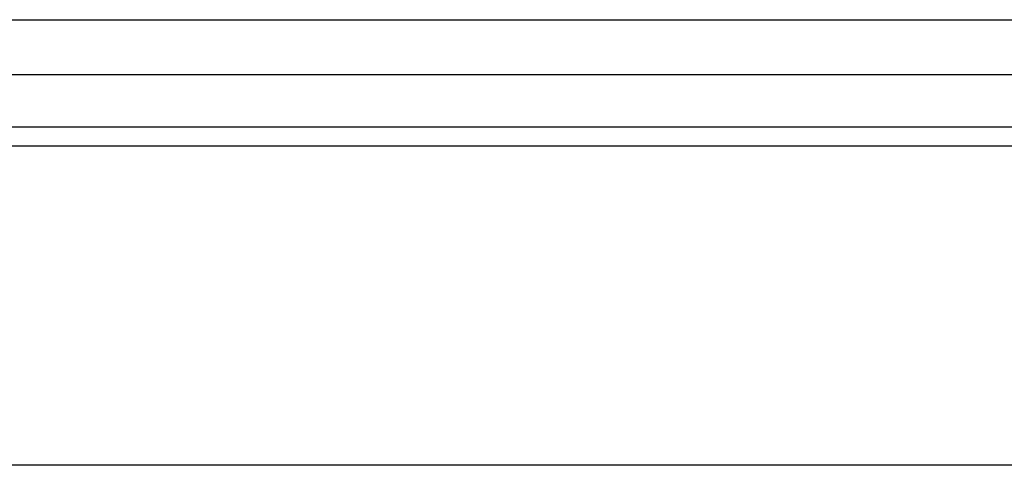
# Model space of a CAD drawing. Extents: x -169 to 7270, y -140 to 2984.
# Tile 420 of 656: x 1795.2 to 1796.779, y 984.015 to 984.729. Entities that reach past the tile are written whole.
import ezdxf

# ---------------------------------------------------------------- set-up
doc = ezdxf.new("R2010")
doc.units = 0
doc.header["$MEASUREMENT"] = 0
doc.layers.add('FREEZE-LINES', color=8, linetype='CONTINUOUS', plot=False)
doc.layers.add('SPILL-BUCKET', color=1, linetype='CONTINUOUS')

msp = doc.modelspace()

# ---------------------------------------------------------------- linework, layer by layer
at = {"layer": 'FREEZE-LINES', "linetype": 'Continuous'}
msp.add_line((1931.90631, 984.01471), (1465.74807, 984.01471), dxfattribs=at)
at = {"layer": 'SPILL-BUCKET', "linetype": 'Continuous'}
for p, q in [((1795.08277, 984.72948), (1795.26499, 984.72948)), ((1795.26499, 984.72948), (1795.44103, 984.72948)), ((1795.44103, 984.72948), (1795.61034, 984.72948)), ((1795.61034, 984.72948), (1795.77234, 984.72948)), ((1795.77234, 984.72948), (1795.92651, 984.72948)), ((1795.92651, 984.72948), (1796.07236, 984.72948)), ((1796.07236, 984.72948), (1796.2094, 984.72948)), ((1796.2094, 984.72948), (1796.33719, 984.72948)), ((1796.33719, 984.72948), (1796.45531, 984.72948)), ((1796.45531, 984.72948), (1796.56337, 984.72948)), ((1796.56337, 984.72948), (1796.66103, 984.72948)), ((1796.66103, 984.72948), (1796.74796, 984.72948)), ((1796.74796, 984.72948), (1796.82389, 984.72948))]:
    msp.add_line(p, q, dxfattribs=at)
at = {"layer": 'SPILL-BUCKET', "color": 7, "linetype": 'Continuous'}
for p, q in [((1788.67587, 984.64154), (1797.8102, 984.64154)), ((1788.67796, 984.55771), (1797.62601, 984.55771)), ((1797.61534, 984.52649), (1788.67827, 984.52649))]:
    msp.add_line(p, q, dxfattribs=at)

doc.saveas('drawing.dxf')
